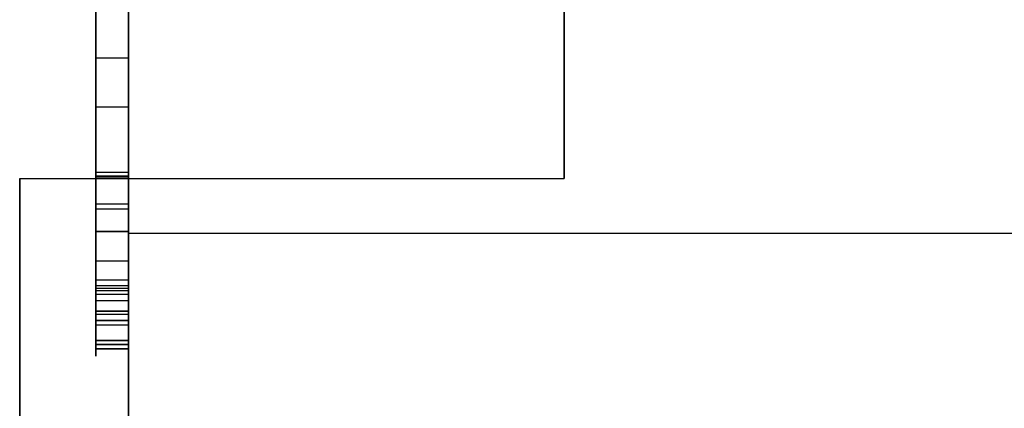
# Model space of a CAD drawing. Header units: millimetres. Extents: x 0 to 1524, y 0 to 1016.
# Tile 291 of 352: x 1394.265 to 1395.169, y 393.546 to 393.902. Entities that reach past the tile are written whole.
import ezdxf

# ---------------------------------------------------------------- set-up
doc = ezdxf.new("R2010")
doc.units = ezdxf.units.MM
doc.header["$LTSCALE"] = 83.82
doc.layers.get('0').update_dxf_attribs({"linetype": 'CONTINUOUS'})

msp = doc.modelspace()

# ---------------------------------------------------------------- linework, layer by layer
at = {"color": 6, "linetype": 'CONTINUOUS'}
for p, q in [((1394.36537, 400.25665), (1394.36537, 393.75665)), ((1394.36537, 393.75665), (1394.36537, 400.25665)), ((1394.36537, 400.25665), (1394.36537, 393.75665)), ((1394.36537, 393.75665), (1394.36537, 400.25665)), ((1394.36537, 400.25665), (1394.36537, 393.75665)), ((1394.36537, 393.75665), (1394.36537, 400.25665)), ((1394.36537, 400.25665), (1394.36537, 393.75665)), ((1394.36537, 393.75665), (1394.36537, 400.25665)), ((1394.33537, 394.41979), (1394.33537, 393.82229)), ((1394.33537, 393.73313), (1394.33537, 394.41979)), ((1394.33537, 394.41979), (1394.33537, 393.82229)), ((1394.33537, 393.73313), (1394.33537, 394.41979)), ((1394.33537, 394.41979), (1394.33537, 393.82229)), ((1394.33537, 393.73313), (1394.33537, 394.41979)), ((1394.33537, 394.41979), (1394.33537, 393.82229)), ((1394.33537, 393.73313), (1394.33537, 394.41979)), ((1394.36537, 394.41979), (1394.36537, 393.73313)), ((1394.36537, 393.82229), (1394.36537, 394.41979)), ((1394.36537, 394.41979), (1394.36537, 393.73313)), ((1394.36537, 393.82229), (1394.36537, 394.41979)), ((1394.36537, 394.41979), (1394.36537, 393.73313)), ((1394.36537, 393.82229), (1394.36537, 394.41979)), ((1394.36537, 394.41979), (1394.36537, 393.73313)), ((1394.36537, 393.82229), (1394.36537, 394.41979)), ((1394.33537, 394.36449), (1394.33537, 393.75828)), ((1394.33537, 394.36449), (1394.33537, 393.75828)), ((1394.33537, 394.36449), (1394.33537, 393.75828)), ((1394.33537, 394.36449), (1394.33537, 393.75828)), ((1394.36537, 394.36449), (1394.36537, 393.75828)), ((1394.36537, 394.36449), (1394.36537, 393.75828)), ((1394.36537, 394.36449), (1394.36537, 393.75828)), ((1394.36537, 394.36449), (1394.36537, 393.75828)), ((1394.76537, 394.06665), (1394.76537, 393.75665)), ((1394.76537, 393.75665), (1394.76537, 394.06665)), ((1394.76537, 394.06665), (1394.76537, 393.75665)), ((1394.76537, 393.75665), (1394.76537, 394.06665)), ((1394.76537, 394.06665), (1394.76537, 393.75665)), ((1394.76537, 393.75665), (1394.76537, 394.06665)), ((1394.76537, 394.06665), (1394.76537, 393.75665)), ((1394.76537, 393.75665), (1394.76537, 394.06665)), ((1394.76537, 394.06665), (1394.76537, 393.75665)), ((1394.76537, 393.75665), (1394.76537, 394.06665)), ((1394.76537, 394.06665), (1394.76537, 393.75665)), ((1394.76537, 393.75665), (1394.76537, 394.06665)), ((1394.76537, 394.06665), (1394.76537, 393.75665)), ((1394.76537, 393.75665), (1394.76537, 394.06665)), ((1394.76537, 394.06665), (1394.76537, 393.75665)), ((1394.76537, 393.75665), (1394.76537, 394.06665)), ((1394.33537, 393.86694), (1394.33537, 393.75925)), ((1394.33537, 393.72877), (1394.33537, 393.86694)), ((1394.36537, 393.86694), (1394.33537, 393.86694)), ((1394.36537, 393.86694), (1394.33537, 393.86694)), ((1394.33537, 393.86694), (1394.33537, 393.75925)), ((1394.33537, 393.72877), (1394.33537, 393.86694)), ((1394.36537, 393.86694), (1394.33537, 393.86694)), ((1394.36537, 393.86694), (1394.33537, 393.86694)), ((1394.33537, 393.86694), (1394.33537, 393.75925)), ((1394.33537, 393.72877), (1394.33537, 393.86694)), ((1394.36537, 393.86694), (1394.33537, 393.86694)), ((1394.36537, 393.86694), (1394.33537, 393.86694)), ((1394.33537, 393.86694), (1394.33537, 393.75925)), ((1394.33537, 393.72877), (1394.33537, 393.86694)), ((1394.36537, 393.86694), (1394.33537, 393.86694)), ((1394.36537, 393.86694), (1394.33537, 393.86694)), ((1394.36537, 393.86694), (1394.36537, 393.72877)), ((1394.36537, 393.75925), (1394.36537, 393.86694)), ((1394.36537, 393.86694), (1394.36537, 393.72877)), ((1394.36537, 393.75925), (1394.36537, 393.86694)), ((1394.36537, 393.86694), (1394.36537, 393.72877)), ((1394.36537, 393.75925), (1394.36537, 393.86694)), ((1394.36537, 393.86694), (1394.36537, 393.72877)), ((1394.36537, 393.75925), (1394.36537, 393.86694)), ((1394.33537, 393.82229), (1394.33537, 393.65042)), ((1394.33537, 393.82229), (1394.36537, 393.82229)), ((1394.33537, 393.82229), (1394.33537, 393.65042)), ((1394.33537, 393.82229), (1394.36537, 393.82229)), ((1394.33537, 393.82229), (1394.33537, 393.65042)), ((1394.33537, 393.82229), (1394.36537, 393.82229)), ((1394.33537, 393.82229), (1394.33537, 393.65042)), ((1394.33537, 393.82229), (1394.36537, 393.82229)), ((1394.36537, 393.65042), (1394.36537, 393.82229)), ((1394.36537, 393.65042), (1394.36537, 393.82229)), ((1394.36537, 393.65042), (1394.36537, 393.82229)), ((1394.36537, 393.65042), (1394.36537, 393.82229)), ((1394.33537, 393.76247), (1394.33537, 393.66348)), ((1394.33537, 393.76247), (1394.33537, 393.66348)), ((1394.33537, 393.76247), (1394.33537, 393.66348)), ((1394.33537, 393.76247), (1394.33537, 393.66348)), ((1394.36537, 393.66348), (1394.36537, 393.76247)), ((1394.36537, 393.66348), (1394.36537, 393.76247)), ((1394.36537, 393.66348), (1394.36537, 393.76247)), ((1394.36537, 393.66348), (1394.36537, 393.76247)), ((1394.26537, 393.75665), (1394.76537, 393.75665)), ((1394.26537, 393.75665), (1394.36537, 393.75665)), ((1394.26537, 392.10665), (1394.26537, 393.75665)), ((1394.26537, 393.75665), (1394.26537, 392.40665)), ((1394.26537, 393.75665), (1394.76537, 393.75665)), ((1394.26537, 392.40665), (1394.26537, 393.75665)), ((1394.26537, 393.75665), (1394.26537, 392.10665)), ((1394.26537, 393.75665), (1394.36537, 393.75665)), ((1394.26537, 393.75665), (1394.76537, 393.75665)), ((1394.26537, 393.75665), (1394.36537, 393.75665)), ((1394.26537, 392.10665), (1394.26537, 393.75665)), ((1394.26537, 393.75665), (1394.26537, 392.40665)), ((1394.26537, 393.75665), (1394.76537, 393.75665)), ((1394.26537, 392.40665), (1394.26537, 393.75665)), ((1394.26537, 393.75665), (1394.26537, 392.10665)), ((1394.26537, 393.75665), (1394.36537, 393.75665)), ((1394.26537, 393.75665), (1394.76537, 393.75665)), ((1394.26537, 393.75665), (1394.36537, 393.75665)), ((1394.26537, 392.10665), (1394.26537, 393.75665)), ((1394.26537, 393.75665), (1394.26537, 392.40665)), ((1394.26537, 393.75665), (1394.76537, 393.75665)), ((1394.26537, 392.40665), (1394.26537, 393.75665)), ((1394.26537, 393.75665), (1394.26537, 392.10665)), ((1394.26537, 393.75665), (1394.36537, 393.75665)), ((1394.26537, 393.75665), (1394.76537, 393.75665)), ((1394.26537, 393.75665), (1394.36537, 393.75665)), ((1394.26537, 392.10665), (1394.26537, 393.75665)), ((1394.26537, 393.75665), (1394.26537, 392.40665)), ((1394.26537, 393.75665), (1394.76537, 393.75665)), ((1394.26537, 392.40665), (1394.26537, 393.75665)), ((1394.26537, 393.75665), (1394.26537, 392.10665)), ((1394.26537, 393.75665), (1394.36537, 393.75665)), ((1394.33537, 393.75925), (1394.33537, 393.68089)), ((1394.33537, 393.75925), (1394.36537, 393.75925)), ((1394.33537, 393.75925), (1394.33537, 393.68089)), ((1394.33537, 393.75925), (1394.36537, 393.75925)), ((1394.33537, 393.75925), (1394.33537, 393.68089)), ((1394.33537, 393.75925), (1394.36537, 393.75925)), ((1394.33537, 393.75925), (1394.33537, 393.68089)), ((1394.33537, 393.75925), (1394.36537, 393.75925)), ((1394.33537, 393.75828), (1394.33537, 393.65816)), ((1394.33537, 393.75828), (1394.36537, 393.75828)), ((1394.33537, 393.75828), (1394.33537, 393.65816)), ((1394.33537, 393.75828), (1394.36537, 393.75828)), ((1394.33537, 393.75828), (1394.33537, 393.65816)), ((1394.33537, 393.75828), (1394.36537, 393.75828)), ((1394.33537, 393.75828), (1394.33537, 393.65816)), ((1394.33537, 393.75828), (1394.36537, 393.75828)), ((1394.36537, 393.68089), (1394.36537, 393.75925)), ((1394.36537, 393.68089), (1394.36537, 393.75925)), ((1394.36537, 393.68089), (1394.36537, 393.75925)), ((1394.36537, 393.68089), (1394.36537, 393.75925)), ((1394.36537, 393.65816), (1394.36537, 393.75828)), ((1394.36537, 393.65816), (1394.36537, 393.75828)), ((1394.36537, 393.65816), (1394.36537, 393.75828)), ((1394.36537, 393.65816), (1394.36537, 393.75828)), ((1394.36537, 393.70665), (1394.36537, 393.75665)), ((1394.36537, 393.75665), (1394.76537, 393.75665)), ((1394.36537, 393.75665), (1394.76537, 393.75665)), ((1394.36537, 393.75665), (1394.36537, 393.70665)), ((1394.36537, 393.70665), (1394.36537, 393.75665)), ((1394.36537, 393.75665), (1394.76537, 393.75665)), ((1394.36537, 393.75665), (1394.76537, 393.75665)), ((1394.36537, 393.75665), (1394.36537, 393.70665)), ((1394.36537, 393.70665), (1394.36537, 393.75665)), ((1394.36537, 393.75665), (1394.76537, 393.75665)), ((1394.36537, 393.75665), (1394.76537, 393.75665)), ((1394.36537, 393.75665), (1394.36537, 393.70665)), ((1394.36537, 393.70665), (1394.36537, 393.75665)), ((1394.36537, 393.75665), (1394.76537, 393.75665)), ((1394.36537, 393.75665), (1394.76537, 393.75665)), ((1394.36537, 393.75665), (1394.36537, 393.70665)), ((1394.33537, 393.64494), (1394.33537, 393.73313)), ((1394.36537, 393.73313), (1394.33537, 393.73313)), ((1394.33537, 393.64494), (1394.33537, 393.73313)), ((1394.36537, 393.73313), (1394.33537, 393.73313)), ((1394.33537, 393.64494), (1394.33537, 393.73313)), ((1394.36537, 393.73313), (1394.33537, 393.73313)), ((1394.33537, 393.64494), (1394.33537, 393.73313)), ((1394.36537, 393.73313), (1394.33537, 393.73313)), ((1394.36537, 393.73313), (1394.36537, 393.64494)), ((1394.36537, 393.73313), (1394.36537, 393.64494)), ((1394.36537, 393.73313), (1394.36537, 393.64494)), ((1394.36537, 393.73313), (1394.36537, 393.64494)), ((1394.33537, 393.6559), (1394.33537, 393.70814)), ((1394.33537, 393.70814), (1394.33537, 393.6559)), ((1394.33537, 393.6559), (1394.33537, 393.70814)), ((1394.33537, 393.70814), (1394.33537, 393.6559)), ((1394.33537, 393.6559), (1394.33537, 393.70814)), ((1394.33537, 393.70814), (1394.33537, 393.6559)), ((1394.33537, 393.6559), (1394.33537, 393.70814)), ((1394.33537, 393.70814), (1394.33537, 393.6559)), ((1394.36537, 393.70814), (1394.36537, 393.6559)), ((1394.36537, 393.6559), (1394.36537, 393.70814)), ((1394.36537, 393.70814), (1394.36537, 393.6559)), ((1394.36537, 393.6559), (1394.36537, 393.70814)), ((1394.36537, 393.70814), (1394.36537, 393.6559)), ((1394.36537, 393.6559), (1394.36537, 393.70814)), ((1394.36537, 393.70814), (1394.36537, 393.6559)), ((1394.36537, 393.6559), (1394.36537, 393.70814)), ((1394.36537, 393.70665), (1397.66537, 393.70665)), ((1394.36537, 392.10665), (1394.36537, 393.70665)), ((1394.36537, 393.70665), (1395.31537, 393.70665)), ((1394.36537, 393.70665), (1394.36537, 392.10665)), ((1394.36537, 393.70665), (1395.31537, 393.70665)), ((1394.36537, 393.70665), (1397.66537, 393.70665)), ((1394.36537, 393.70665), (1397.66537, 393.70665)), ((1394.36537, 392.10665), (1394.36537, 393.70665)), ((1394.36537, 393.70665), (1395.31537, 393.70665)), ((1394.36537, 393.70665), (1394.36537, 392.10665)), ((1394.36537, 393.70665), (1395.31537, 393.70665)), ((1394.36537, 393.70665), (1397.66537, 393.70665)), ((1394.36537, 393.70665), (1397.66537, 393.70665)), ((1394.36537, 392.10665), (1394.36537, 393.70665)), ((1394.36537, 393.70665), (1395.31537, 393.70665)), ((1394.36537, 393.70665), (1394.36537, 392.10665)), ((1394.36537, 393.70665), (1395.31537, 393.70665)), ((1394.36537, 393.70665), (1397.66537, 393.70665)), ((1394.36537, 393.70665), (1397.66537, 393.70665)), ((1394.36537, 392.10665), (1394.36537, 393.70665)), ((1394.36537, 393.70665), (1395.31537, 393.70665)), ((1394.36537, 393.70665), (1394.36537, 392.10665)), ((1394.36537, 393.70665), (1395.31537, 393.70665)), ((1394.36537, 393.70665), (1397.66537, 393.70665)), ((1394.33537, 393.6351), (1394.33537, 393.68089)), ((1394.33537, 393.6351), (1394.33537, 393.68089)), ((1394.33537, 393.6351), (1394.33537, 393.68089)), ((1394.33537, 393.6351), (1394.33537, 393.68089)), ((1394.36537, 393.68089), (1394.36537, 393.6351)), ((1394.36537, 393.68089), (1394.36537, 393.6351)), ((1394.36537, 393.68089), (1394.36537, 393.6351)), ((1394.36537, 393.68089), (1394.36537, 393.6351)), ((1394.33537, 393.66348), (1394.33537, 393.6264)), ((1394.36537, 393.66348), (1394.33537, 393.66348)), ((1394.33537, 393.66348), (1394.33537, 393.6264)), ((1394.36537, 393.66348), (1394.33537, 393.66348)), ((1394.33537, 393.66348), (1394.33537, 393.6264)), ((1394.36537, 393.66348), (1394.33537, 393.66348)), ((1394.33537, 393.66348), (1394.33537, 393.6264)), ((1394.36537, 393.66348), (1394.33537, 393.66348)), ((1394.36537, 393.6264), (1394.36537, 393.66348)), ((1394.36537, 393.6264), (1394.36537, 393.66348)), ((1394.36537, 393.6264), (1394.36537, 393.66348)), ((1394.36537, 393.6264), (1394.36537, 393.66348)), ((1394.33537, 393.65816), (1394.33537, 393.6222)), ((1394.36537, 393.65816), (1394.33537, 393.65816)), ((1394.33537, 393.65816), (1394.33537, 393.6222)), ((1394.36537, 393.65816), (1394.33537, 393.65816)), ((1394.33537, 393.65816), (1394.33537, 393.6222)), ((1394.36537, 393.65816), (1394.33537, 393.65816)), ((1394.33537, 393.65816), (1394.33537, 393.6222)), ((1394.36537, 393.65816), (1394.33537, 393.65816)), ((1394.36537, 393.6559), (1394.33537, 393.6559)), ((1394.33537, 393.60802), (1394.33537, 393.6559)), ((1394.33537, 393.6559), (1394.33537, 393.60802)), ((1394.36537, 393.6559), (1394.33537, 393.6559)), ((1394.36537, 393.6559), (1394.33537, 393.6559)), ((1394.33537, 393.60802), (1394.33537, 393.6559)), ((1394.33537, 393.6559), (1394.33537, 393.60802)), ((1394.36537, 393.6559), (1394.33537, 393.6559)), ((1394.36537, 393.6559), (1394.33537, 393.6559)), ((1394.33537, 393.60802), (1394.33537, 393.6559)), ((1394.33537, 393.6559), (1394.33537, 393.60802)), ((1394.36537, 393.6559), (1394.33537, 393.6559)), ((1394.36537, 393.6559), (1394.33537, 393.6559)), ((1394.33537, 393.60802), (1394.33537, 393.6559)), ((1394.33537, 393.6559), (1394.33537, 393.60802)), ((1394.36537, 393.6559), (1394.33537, 393.6559)), ((1394.33537, 393.6264), (1394.33537, 393.65364)), ((1394.33537, 393.6264), (1394.33537, 393.65364)), ((1394.33537, 393.6264), (1394.33537, 393.65364)), ((1394.33537, 393.6264), (1394.33537, 393.65364)), ((1394.36537, 393.6222), (1394.36537, 393.65816)), ((1394.36537, 393.6222), (1394.36537, 393.65816)), ((1394.36537, 393.6222), (1394.36537, 393.65816)), ((1394.36537, 393.6222), (1394.36537, 393.65816)), ((1394.36537, 393.60802), (1394.36537, 393.6559)), ((1394.36537, 393.6559), (1394.36537, 393.60802)), ((1394.36537, 393.60802), (1394.36537, 393.6559)), ((1394.36537, 393.6559), (1394.36537, 393.60802)), ((1394.36537, 393.60802), (1394.36537, 393.6559)), ((1394.36537, 393.6559), (1394.36537, 393.60802)), ((1394.36537, 393.60802), (1394.36537, 393.6559)), ((1394.36537, 393.6559), (1394.36537, 393.60802)), ((1394.36537, 393.65364), (1394.36537, 393.6264)), ((1394.36537, 393.65364), (1394.36537, 393.6264)), ((1394.36537, 393.65364), (1394.36537, 393.6264)), ((1394.36537, 393.65364), (1394.36537, 393.6264)), ((1394.33537, 393.65042), (1394.33537, 393.63188)), ((1394.36537, 393.65042), (1394.33537, 393.65042)), ((1394.33537, 393.65042), (1394.33537, 393.63188)), ((1394.36537, 393.65042), (1394.33537, 393.65042)), ((1394.33537, 393.65042), (1394.33537, 393.63188)), ((1394.36537, 393.65042), (1394.33537, 393.65042)), ((1394.33537, 393.65042), (1394.33537, 393.63188)), ((1394.36537, 393.65042), (1394.33537, 393.65042)), ((1394.36537, 393.63188), (1394.36537, 393.65042)), ((1394.36537, 393.63188), (1394.36537, 393.65042)), ((1394.36537, 393.63188), (1394.36537, 393.65042)), ((1394.36537, 393.63188), (1394.36537, 393.65042)), ((1394.33537, 393.6351), (1394.33537, 393.6264)), ((1394.33537, 393.6264), (1394.33537, 393.6351)), ((1394.36537, 393.6351), (1394.33537, 393.6351)), ((1394.33537, 393.6351), (1394.33537, 393.6264)), ((1394.33537, 393.6264), (1394.33537, 393.6351)), ((1394.36537, 393.6351), (1394.33537, 393.6351)), ((1394.33537, 393.6351), (1394.33537, 393.6264)), ((1394.33537, 393.6264), (1394.33537, 393.6351)), ((1394.36537, 393.6351), (1394.33537, 393.6351)), ((1394.33537, 393.6351), (1394.33537, 393.6264)), ((1394.33537, 393.6264), (1394.33537, 393.6351)), ((1394.36537, 393.6351), (1394.33537, 393.6351)), ((1394.36537, 393.6351), (1394.36537, 393.6264)), ((1394.36537, 393.6264), (1394.36537, 393.6351)), ((1394.36537, 393.6351), (1394.36537, 393.6264)), ((1394.36537, 393.6264), (1394.36537, 393.6351)), ((1394.36537, 393.6351), (1394.36537, 393.6264)), ((1394.36537, 393.6264), (1394.36537, 393.6351)), ((1394.36537, 393.6351), (1394.36537, 393.6264)), ((1394.36537, 393.6264), (1394.36537, 393.6351)), ((1394.33537, 393.60463), (1394.33537, 393.6264)), ((1394.33537, 393.6264), (1394.33537, 393.60463)), ((1394.33537, 393.6264), (1394.36537, 393.6264)), ((1394.36537, 393.6264), (1394.33537, 393.6264)), ((1394.33537, 393.60463), (1394.33537, 393.6264)), ((1394.33537, 393.60463), (1394.33537, 393.6264)), ((1394.33537, 393.6264), (1394.33537, 393.60463)), ((1394.33537, 393.6264), (1394.36537, 393.6264)), ((1394.36537, 393.6264), (1394.33537, 393.6264)), ((1394.33537, 393.60463), (1394.33537, 393.6264)), ((1394.33537, 393.60463), (1394.33537, 393.6264)), ((1394.33537, 393.6264), (1394.33537, 393.60463)), ((1394.33537, 393.6264), (1394.36537, 393.6264)), ((1394.36537, 393.6264), (1394.33537, 393.6264)), ((1394.33537, 393.60463), (1394.33537, 393.6264)), ((1394.33537, 393.60463), (1394.33537, 393.6264)), ((1394.33537, 393.6264), (1394.33537, 393.60463)), ((1394.33537, 393.6264), (1394.36537, 393.6264)), ((1394.36537, 393.6264), (1394.33537, 393.6264)), ((1394.33537, 393.60463), (1394.33537, 393.6264)), ((1394.36537, 393.60463), (1394.36537, 393.6264)), ((1394.36537, 393.6264), (1394.36537, 393.60463)), ((1394.36537, 393.60463), (1394.36537, 393.6264)), ((1394.36537, 393.60463), (1394.36537, 393.6264)), ((1394.36537, 393.6264), (1394.36537, 393.60463)), ((1394.36537, 393.60463), (1394.36537, 393.6264)), ((1394.36537, 393.60463), (1394.36537, 393.6264)), ((1394.36537, 393.6264), (1394.36537, 393.60463)), ((1394.36537, 393.60463), (1394.36537, 393.6264)), ((1394.36537, 393.60463), (1394.36537, 393.6264)), ((1394.36537, 393.6264), (1394.36537, 393.60463)), ((1394.36537, 393.60463), (1394.36537, 393.6264)), ((1394.36537, 393.60463), (1394.33537, 393.60463)), ((1394.36537, 393.60463), (1394.33537, 393.60463)), ((1394.36537, 393.60463), (1394.33537, 393.60463)), ((1394.36537, 393.60463), (1394.33537, 393.60463)), ((1394.36537, 393.60463), (1394.33537, 393.60463)), ((1394.36537, 393.60463), (1394.33537, 393.60463)), ((1394.36537, 393.60463), (1394.33537, 393.60463)), ((1394.36537, 393.60463), (1394.33537, 393.60463)), ((1394.36537, 393.60463), (1394.33537, 393.60463)), ((1394.36537, 393.60463), (1394.33537, 393.60463)), ((1394.36537, 393.60463), (1394.33537, 393.60463)), ((1394.36537, 393.60463), (1394.33537, 393.60463))]:
    msp.add_line(p, q, dxfattribs=at)
at = {"color": 7, "linetype": 'CONTINUOUS'}
for p, q in [((1394.33537, 393.74312), (1394.33537, 394.36449)), ((1394.33537, 393.74312), (1394.33537, 394.36449)), ((1394.33537, 393.74312), (1394.33537, 394.36449)), ((1394.33537, 393.74312), (1394.33537, 394.36449)), ((1394.36537, 394.36449), (1394.36537, 393.74312)), ((1394.36537, 394.36449), (1394.36537, 393.74312)), ((1394.36537, 394.36449), (1394.36537, 393.74312)), ((1394.36537, 394.36449), (1394.36537, 393.74312)), ((1394.33537, 394.27065), (1394.33537, 393.76247)), ((1394.33537, 394.27065), (1394.33537, 393.76247)), ((1394.33537, 394.27065), (1394.33537, 393.76247)), ((1394.33537, 394.27065), (1394.33537, 393.76247)), ((1394.36537, 393.76247), (1394.36537, 394.27065)), ((1394.36537, 393.76247), (1394.36537, 394.27065)), ((1394.36537, 393.76247), (1394.36537, 394.27065)), ((1394.36537, 393.76247), (1394.36537, 394.27065)), ((1394.33537, 393.74732), (1394.33537, 393.96271)), ((1394.33537, 393.74732), (1394.33537, 393.96271)), ((1394.33537, 393.74732), (1394.33537, 393.96271)), ((1394.33537, 393.74732), (1394.33537, 393.96271)), ((1394.36537, 393.96271), (1394.36537, 393.74732)), ((1394.36537, 393.96271), (1394.36537, 393.74732)), ((1394.36537, 393.96271), (1394.36537, 393.74732)), ((1394.36537, 393.96271), (1394.36537, 393.74732)), ((1394.33537, 393.76247), (1394.36537, 393.76247)), ((1394.33537, 393.76247), (1394.36537, 393.76247)), ((1394.33537, 393.76247), (1394.36537, 393.76247)), ((1394.33537, 393.76247), (1394.36537, 393.76247)), ((1394.33537, 393.65364), (1394.33537, 393.74732)), ((1394.33537, 393.65364), (1394.33537, 393.74732)), ((1394.33537, 393.65364), (1394.33537, 393.74732)), ((1394.33537, 393.65364), (1394.33537, 393.74732)), ((1394.33537, 393.65171), (1394.33537, 393.74312)), ((1394.33537, 393.65171), (1394.33537, 393.74312)), ((1394.33537, 393.65171), (1394.33537, 393.74312)), ((1394.33537, 393.65171), (1394.33537, 393.74312)), ((1394.36537, 393.74732), (1394.36537, 393.65364)), ((1394.36537, 393.74732), (1394.36537, 393.65364)), ((1394.36537, 393.74732), (1394.36537, 393.65364)), ((1394.36537, 393.74732), (1394.36537, 393.65364)), ((1394.36537, 393.74312), (1394.36537, 393.65171)), ((1394.36537, 393.74312), (1394.36537, 393.65171)), ((1394.36537, 393.74312), (1394.36537, 393.65171)), ((1394.36537, 393.74312), (1394.36537, 393.65171)), ((1394.33537, 393.72878), (1394.33537, 393.70814)), ((1394.33537, 393.72878), (1394.33537, 393.70814)), ((1394.33537, 393.72878), (1394.33537, 393.70814)), ((1394.33537, 393.72878), (1394.33537, 393.70814)), ((1394.33537, 393.68089), (1394.33537, 393.72877)), ((1394.33537, 393.72877), (1394.36537, 393.72877)), ((1394.33537, 393.70814), (1394.33537, 393.72877)), ((1394.33537, 393.68089), (1394.33537, 393.72877)), ((1394.33537, 393.72877), (1394.36537, 393.72877)), ((1394.33537, 393.70814), (1394.33537, 393.72877)), ((1394.33537, 393.68089), (1394.33537, 393.72877)), ((1394.33537, 393.72877), (1394.36537, 393.72877)), ((1394.33537, 393.70814), (1394.33537, 393.72877)), ((1394.33537, 393.68089), (1394.33537, 393.72877)), ((1394.33537, 393.72877), (1394.36537, 393.72877)), ((1394.33537, 393.70814), (1394.33537, 393.72877)), ((1394.36537, 393.70814), (1394.36537, 393.72878)), ((1394.36537, 393.70814), (1394.36537, 393.72878)), ((1394.36537, 393.70814), (1394.36537, 393.72878)), ((1394.36537, 393.70814), (1394.36537, 393.72878)), ((1394.36537, 393.72877), (1394.36537, 393.68089)), ((1394.36537, 393.72877), (1394.36537, 393.70814)), ((1394.36537, 393.72877), (1394.36537, 393.68089)), ((1394.36537, 393.72877), (1394.36537, 393.70814)), ((1394.36537, 393.72877), (1394.36537, 393.68089)), ((1394.36537, 393.72877), (1394.36537, 393.70814)), ((1394.36537, 393.72877), (1394.36537, 393.68089)), ((1394.36537, 393.72877), (1394.36537, 393.70814)), ((1394.36537, 393.70814), (1394.33537, 393.70814)), ((1394.33537, 393.70814), (1394.36537, 393.70814)), ((1394.36537, 393.70814), (1394.33537, 393.70814)), ((1394.33537, 393.70814), (1394.36537, 393.70814)), ((1394.36537, 393.70814), (1394.33537, 393.70814)), ((1394.33537, 393.70814), (1394.36537, 393.70814)), ((1394.36537, 393.70814), (1394.33537, 393.70814)), ((1394.33537, 393.70814), (1394.36537, 393.70814)), ((1394.33537, 393.68089), (1394.33537, 393.6351)), ((1394.36537, 393.68089), (1394.33537, 393.68089)), ((1394.36537, 393.68089), (1394.33537, 393.68089)), ((1394.33537, 393.68089), (1394.33537, 393.6351)), ((1394.36537, 393.68089), (1394.33537, 393.68089)), ((1394.36537, 393.68089), (1394.33537, 393.68089)), ((1394.33537, 393.68089), (1394.33537, 393.6351)), ((1394.36537, 393.68089), (1394.33537, 393.68089)), ((1394.36537, 393.68089), (1394.33537, 393.68089)), ((1394.33537, 393.68089), (1394.33537, 393.6351)), ((1394.36537, 393.68089), (1394.33537, 393.68089)), ((1394.36537, 393.68089), (1394.33537, 393.68089)), ((1394.36537, 393.6351), (1394.36537, 393.68089)), ((1394.36537, 393.6351), (1394.36537, 393.68089)), ((1394.36537, 393.6351), (1394.36537, 393.68089)), ((1394.36537, 393.6351), (1394.36537, 393.68089)), ((1394.36537, 393.65364), (1394.33537, 393.65364)), ((1394.36537, 393.65364), (1394.33537, 393.65364)), ((1394.36537, 393.65364), (1394.33537, 393.65364)), ((1394.36537, 393.65364), (1394.33537, 393.65364)), ((1394.33537, 393.6222), (1394.33537, 393.65171)), ((1394.33537, 393.6222), (1394.33537, 393.65171)), ((1394.33537, 393.6222), (1394.33537, 393.65171)), ((1394.33537, 393.6222), (1394.33537, 393.65171)), ((1394.33537, 393.6264), (1394.33537, 393.64494)), ((1394.33537, 393.64494), (1394.36537, 393.64494)), ((1394.33537, 393.6264), (1394.33537, 393.64494)), ((1394.33537, 393.64494), (1394.36537, 393.64494)), ((1394.33537, 393.6264), (1394.33537, 393.64494)), ((1394.33537, 393.64494), (1394.36537, 393.64494)), ((1394.33537, 393.6264), (1394.33537, 393.64494)), ((1394.33537, 393.64494), (1394.36537, 393.64494)), ((1394.36537, 393.65171), (1394.36537, 393.6222)), ((1394.36537, 393.65171), (1394.36537, 393.6222)), ((1394.36537, 393.65171), (1394.36537, 393.6222)), ((1394.36537, 393.65171), (1394.36537, 393.6222)), ((1394.36537, 393.64494), (1394.36537, 393.6264)), ((1394.36537, 393.64494), (1394.36537, 393.6264)), ((1394.36537, 393.64494), (1394.36537, 393.6264)), ((1394.36537, 393.64494), (1394.36537, 393.6264)), ((1394.33537, 393.6351), (1394.36537, 393.6351)), ((1394.33537, 393.6351), (1394.36537, 393.6351)), ((1394.33537, 393.6351), (1394.36537, 393.6351)), ((1394.33537, 393.6351), (1394.36537, 393.6351)), ((1394.33537, 393.63188), (1394.33537, 393.6264)), ((1394.36537, 393.63188), (1394.33537, 393.63188)), ((1394.33537, 393.63188), (1394.33537, 393.6264)), ((1394.36537, 393.63188), (1394.33537, 393.63188)), ((1394.33537, 393.63188), (1394.33537, 393.6264)), ((1394.36537, 393.63188), (1394.33537, 393.63188)), ((1394.33537, 393.63188), (1394.33537, 393.6264)), ((1394.36537, 393.63188), (1394.33537, 393.63188)), ((1394.36537, 393.6264), (1394.33537, 393.6264)), ((1394.33537, 393.6264), (1394.33537, 393.60463)), ((1394.33537, 393.60463), (1394.33537, 393.6264)), ((1394.33537, 393.6264), (1394.33537, 393.60463)), ((1394.36537, 393.6264), (1394.33537, 393.6264)), ((1394.33537, 393.6264), (1394.36537, 393.6264)), ((1394.36537, 393.6264), (1394.33537, 393.6264)), ((1394.33537, 393.6264), (1394.33537, 393.60463)), ((1394.33537, 393.60463), (1394.33537, 393.6264)), ((1394.33537, 393.6264), (1394.33537, 393.60463)), ((1394.36537, 393.6264), (1394.33537, 393.6264)), ((1394.33537, 393.6264), (1394.36537, 393.6264)), ((1394.36537, 393.6264), (1394.33537, 393.6264)), ((1394.33537, 393.6264), (1394.33537, 393.60463)), ((1394.33537, 393.60463), (1394.33537, 393.6264)), ((1394.33537, 393.6264), (1394.33537, 393.60463)), ((1394.36537, 393.6264), (1394.33537, 393.6264)), ((1394.33537, 393.6264), (1394.36537, 393.6264)), ((1394.36537, 393.6264), (1394.33537, 393.6264)), ((1394.33537, 393.6264), (1394.33537, 393.60463)), ((1394.33537, 393.60463), (1394.33537, 393.6264)), ((1394.33537, 393.6264), (1394.33537, 393.60463)), ((1394.36537, 393.6264), (1394.33537, 393.6264)), ((1394.33537, 393.6264), (1394.36537, 393.6264)), ((1394.36537, 393.6264), (1394.36537, 393.63188)), ((1394.36537, 393.6264), (1394.36537, 393.63188)), ((1394.36537, 393.6264), (1394.36537, 393.63188)), ((1394.36537, 393.6264), (1394.36537, 393.63188)), ((1394.36537, 393.60463), (1394.36537, 393.6264)), ((1394.36537, 393.6264), (1394.36537, 393.60463)), ((1394.36537, 393.60463), (1394.36537, 393.6264)), ((1394.36537, 393.60463), (1394.36537, 393.6264)), ((1394.36537, 393.6264), (1394.36537, 393.60463)), ((1394.36537, 393.60463), (1394.36537, 393.6264)), ((1394.36537, 393.60463), (1394.36537, 393.6264)), ((1394.36537, 393.6264), (1394.36537, 393.60463)), ((1394.36537, 393.60463), (1394.36537, 393.6264)), ((1394.36537, 393.60463), (1394.36537, 393.6264)), ((1394.36537, 393.6264), (1394.36537, 393.60463)), ((1394.36537, 393.60463), (1394.36537, 393.6264)), ((1394.33537, 393.60044), (1394.33537, 393.6222)), ((1394.33537, 393.6222), (1394.33537, 393.60044)), ((1394.36537, 393.6222), (1394.33537, 393.6222)), ((1394.33537, 393.60044), (1394.33537, 393.6222)), ((1394.33537, 393.6222), (1394.33537, 393.60044)), ((1394.36537, 393.6222), (1394.33537, 393.6222)), ((1394.33537, 393.60044), (1394.33537, 393.6222)), ((1394.33537, 393.6222), (1394.33537, 393.60044)), ((1394.36537, 393.6222), (1394.33537, 393.6222)), ((1394.33537, 393.60044), (1394.33537, 393.6222)), ((1394.33537, 393.6222), (1394.33537, 393.60044)), ((1394.36537, 393.6222), (1394.33537, 393.6222)), ((1394.36537, 393.60044), (1394.36537, 393.6222)), ((1394.36537, 393.6222), (1394.36537, 393.60044)), ((1394.36537, 393.60044), (1394.36537, 393.6222)), ((1394.36537, 393.6222), (1394.36537, 393.60044)), ((1394.36537, 393.60044), (1394.36537, 393.6222)), ((1394.36537, 393.6222), (1394.36537, 393.60044)), ((1394.36537, 393.60044), (1394.36537, 393.6222)), ((1394.36537, 393.6222), (1394.36537, 393.60044)), ((1394.33537, 393.60802), (1394.36537, 393.60802)), ((1394.33537, 393.59383), (1394.33537, 393.60802)), ((1394.33537, 393.60802), (1394.33537, 393.59383)), ((1394.36537, 393.60802), (1394.33537, 393.60802)), ((1394.33537, 393.60802), (1394.36537, 393.60802)), ((1394.33537, 393.59383), (1394.33537, 393.60802)), ((1394.33537, 393.60802), (1394.33537, 393.59383)), ((1394.36537, 393.60802), (1394.33537, 393.60802)), ((1394.33537, 393.60802), (1394.36537, 393.60802)), ((1394.33537, 393.59383), (1394.33537, 393.60802)), ((1394.33537, 393.60802), (1394.33537, 393.59383)), ((1394.36537, 393.60802), (1394.33537, 393.60802)), ((1394.33537, 393.60802), (1394.36537, 393.60802)), ((1394.33537, 393.59383), (1394.33537, 393.60802)), ((1394.33537, 393.60802), (1394.33537, 393.59383)), ((1394.36537, 393.60802), (1394.33537, 393.60802)), ((1394.36537, 393.59383), (1394.36537, 393.60802)), ((1394.36537, 393.60802), (1394.36537, 393.59383)), ((1394.36537, 393.59383), (1394.36537, 393.60802)), ((1394.36537, 393.60802), (1394.36537, 393.59383)), ((1394.36537, 393.59383), (1394.36537, 393.60802)), ((1394.36537, 393.60802), (1394.36537, 393.59383)), ((1394.36537, 393.59383), (1394.36537, 393.60802)), ((1394.36537, 393.60802), (1394.36537, 393.59383)), ((1394.33537, 393.60463), (1394.36537, 393.60463)), ((1394.33537, 393.60463), (1394.36537, 393.60463)), ((1394.36537, 393.60463), (1394.33537, 393.60463)), ((1394.33537, 393.60463), (1394.36537, 393.60463)), ((1394.33537, 393.60463), (1394.36537, 393.60463)), ((1394.36537, 393.60463), (1394.33537, 393.60463)), ((1394.33537, 393.60463), (1394.36537, 393.60463)), ((1394.33537, 393.60463), (1394.36537, 393.60463)), ((1394.36537, 393.60463), (1394.33537, 393.60463)), ((1394.33537, 393.60463), (1394.36537, 393.60463)), ((1394.33537, 393.60463), (1394.36537, 393.60463)), ((1394.36537, 393.60463), (1394.33537, 393.60463)), ((1394.33537, 393.60044), (1394.36537, 393.60044)), ((1394.36537, 393.60044), (1394.33537, 393.60044)), ((1394.33537, 393.60044), (1394.36537, 393.60044)), ((1394.36537, 393.60044), (1394.33537, 393.60044)), ((1394.33537, 393.60044), (1394.36537, 393.60044)), ((1394.36537, 393.60044), (1394.33537, 393.60044)), ((1394.33537, 393.60044), (1394.36537, 393.60044)), ((1394.36537, 393.60044), (1394.33537, 393.60044))]:
    msp.add_line(p, q, dxfattribs=at)

doc.saveas('drawing.dxf')
